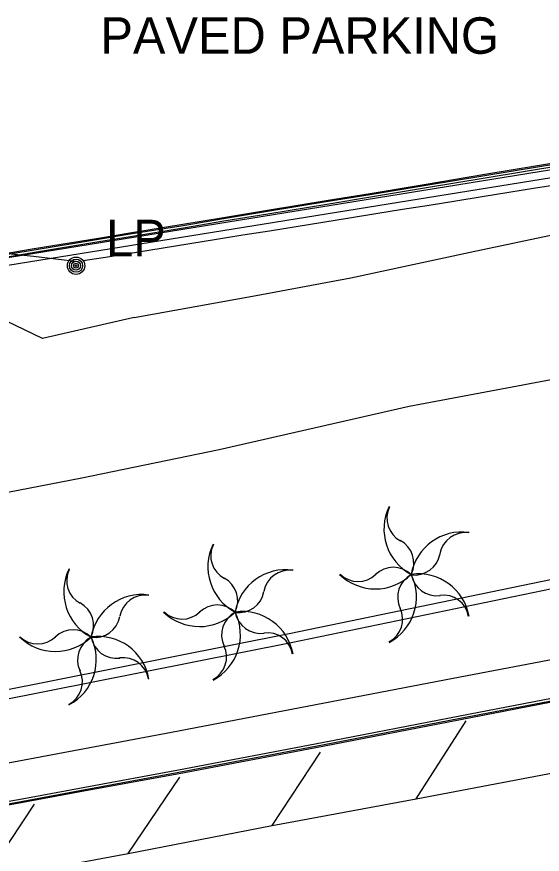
# Model space of a CAD drawing. Extents: x 368532 to 392481, y 10654822 to 10676899.
# Drawn here: x 385216.3 to 385288.3, y 10655127.4 to 10655242.2 of the extents above; entities that cross this region are included whole.
import ezdxf

# ---------------------------------------------------------------- set-up
doc = ezdxf.new("R2010")
doc.units = 0
for name, color, linetype in [('p_Catenary', 7, 'Continuous'), ('p_dtm sidewalk', 7, 'Continuous'), ('p_road - paved curb', 7, 'Continuous'), ('p_road general road feature', 7, 'Continuous'), ('p_road paint stripe', 7, 'Continuous'), ('p_structure wall', 7, 'Continuous'), ('p_utility general pole', 7, 'Continuous'), ('p_veg palm', 7, 'Continuous')]:
    doc.layers.add(name, color=color, linetype=linetype)

msp = doc.modelspace()

# ---------------------------------------------------------------- linework, layer by layer
at = {"layer": 'p_Catenary'}
for points in [[(385225.4, 10655208.77), (385229.04, 10655209.35), (385232.69, 10655209.94), (385236.33, 10655210.52), (385239.98, 10655211.11), (385243.63, 10655211.7), (385247.27, 10655212.28), (385250.92, 10655212.87), (385254.56, 10655213.45), (385258.21, 10655214.04), (385261.86, 10655214.63), (385265.5, 10655215.21), (385269.15, 10655215.8), (385272.79, 10655216.38), (385276.44, 10655216.97), (385280.08, 10655217.56), (385283.73, 10655218.14), (385287.38, 10655218.73), (385291.02, 10655219.31), (385294.67, 10655219.9)], [(385166.33, 10655215.3), (385169.4, 10655214.95), (385172.47, 10655214.6), (385175.54, 10655214.25), (385178.62, 10655213.9), (385181.69, 10655213.55), (385184.76, 10655213.21), (385187.84, 10655212.86), (385190.91, 10655212.51), (385193.98, 10655212.16), (385197.05, 10655211.81), (385200.13, 10655211.46), (385203.2, 10655211.11), (385206.27, 10655210.76), (385209.35, 10655210.41), (385212.42, 10655210.06), (385215.49, 10655209.71), (385218.56, 10655209.36), (385221.64, 10655209.01), (385224.71, 10655208.66)]]:
    msp.add_lwpolyline(points, dxfattribs=at)
at = {"layer": 'p_dtm sidewalk'}
for p, q in [((385277.06, 10655151.7), (385308.82, 10655157.79)), ((385237.49, 10655144.11), (385277.06, 10655151.7)), ((385198.31, 10655136.76), (385237.49, 10655144.11))]:
    msp.add_line(p, q, dxfattribs=at)
at = {"layer": 'p_road - paved curb'}
for p, q in [((385296.01, 10655149.98), (385277.01, 10655146.32)), ((385296.08, 10655149.64), (385277.07, 10655145.98)), ((385296.11, 10655149.49), (385277.1, 10655145.83)), ((385277.01, 10655146.32), (385258.12, 10655142.66)), ((385277.07, 10655145.98), (385258.18, 10655142.32)), ((385277.1, 10655145.83), (385258.21, 10655142.17)), ((385258.12, 10655142.66), (385238.44, 10655138.92)), ((385258.18, 10655142.32), (385238.5, 10655138.58)), ((385258.21, 10655142.17), (385238.53, 10655138.43)), ((385238.44, 10655138.92), (385225.61, 10655136.55)), ((385238.5, 10655138.58), (385225.67, 10655136.21)), ((385238.53, 10655138.43), (385225.7, 10655136.06)), ((385225.61, 10655136.55), (385217.03, 10655134.96)), ((385225.67, 10655136.21), (385217.09, 10655134.62)), ((385225.7, 10655136.06), (385217.12, 10655134.47)), ((385217.03, 10655134.96), (385205.82, 10655132.89)), ((385217.09, 10655134.62), (385205.88, 10655132.55)), ((385217.12, 10655134.47), (385205.91, 10655132.4))]:
    msp.add_line(p, q, dxfattribs=at)
at = {"layer": 'p_road general road feature'}
for p, q in [((385280.41, 10655220.6), (385292.6, 10655222.61)), ((385280.43, 10655220.45), (385292.62, 10655222.46)), ((385280.49, 10655220.11), (385292.68, 10655222.12)), ((385272.37, 10655219.26), (385280.41, 10655220.6)), ((385272.39, 10655219.11), (385280.43, 10655220.45)), ((385272.45, 10655218.77), (385280.49, 10655220.11)), ((385264.69, 10655217.99), (385272.37, 10655219.26)), ((385264.71, 10655217.84), (385272.39, 10655219.11)), ((385264.77, 10655217.5), (385272.45, 10655218.77)), ((385258.95, 10655217.06), (385264.69, 10655217.99)), ((385258.97, 10655216.91), (385264.71, 10655217.84)), ((385259.03, 10655216.57), (385264.77, 10655217.5)), ((385250.63, 10655215.68), (385258.95, 10655217.06)), ((385250.65, 10655215.53), (385258.97, 10655216.91)), ((385250.71, 10655215.19), (385259.03, 10655216.57)), ((385244.59, 10655214.69), (385250.63, 10655215.68)), ((385244.61, 10655214.54), (385250.65, 10655215.53)), ((385244.67, 10655214.2), (385250.71, 10655215.19)), ((385278.42, 10655209.91), (385302.93, 10655215.12)), ((385239.06, 10655213.75), (385244.59, 10655214.69)), ((385239.08, 10655213.6), (385244.61, 10655214.54)), ((385239.14, 10655213.26), (385244.67, 10655214.2)), ((385231.78, 10655212.57), (385239.06, 10655213.75)), ((385231.8, 10655212.42), (385239.08, 10655213.6)), ((385231.86, 10655212.08), (385239.14, 10655213.26)), ((385218.37, 10655210.36), (385227.46, 10655211.86)), ((385218.39, 10655210.21), (385227.48, 10655211.71)), ((385227.46, 10655211.86), (385231.78, 10655212.57)), ((385227.48, 10655211.71), (385231.8, 10655212.42)), ((385227.54, 10655211.37), (385231.86, 10655212.08)), ((385218.45, 10655209.87), (385227.54, 10655211.37)), ((385210.12, 10655208.98), (385218.37, 10655210.36)), ((385210.14, 10655208.83), (385218.39, 10655210.21)), ((385210.2, 10655208.49), (385218.45, 10655209.87)), ((385262.05, 10655206.4), (385278.42, 10655209.91)), ((385249.11, 10655203.98), (385262.05, 10655206.4)), ((385232.39, 10655200.95), (385249.11, 10655203.98)), ((385219.79, 10655198.07), (385212.86, 10655201.42)), ((385232.39, 10655200.95), (385219.79, 10655198.07)), ((385270.07, 10655188.8), (385296.38, 10655193.76)), ((385244, 10655182.86), (385270.07, 10655188.8)), ((385225.18, 10655178.97), (385244, 10655182.86)), ((385208.84, 10655175.81), (385225.18, 10655178.97))]:
    msp.add_line(p, q, dxfattribs=at)
at = {"layer": 'p_road paint stripe'}
for p, q in [((385271.01, 10655134.97), (385277.86, 10655145.68)), ((385251.3, 10655131.35), (385257.91, 10655141.4)), ((385271.01, 10655134.97), (385290.04, 10655138.61)), ((385231.56, 10655127.49), (385238.62, 10655137.94)), ((385251.3, 10655131.35), (385271.01, 10655134.97)), ((385211.85, 10655123.87), (385218.69, 10655134.27)), ((385231.56, 10655127.49), (385251.3, 10655131.35)), ((385211.85, 10655123.87), (385231.56, 10655127.49))]:
    msp.add_line(p, q, dxfattribs=at)
at = {"layer": 'p_structure wall'}
for p, q in [((385332.45, 10655228.18), (385164.22, 10655200.93)), ((385333.92, 10655227.24), (385163.54, 10655199.81)), ((385306.21, 10655168.45), (385253.62, 10655157.6)), ((385306.82, 10655167.3), (385253.87, 10655156.37)), ((385253.62, 10655157.6), (385210.36, 10655149.01)), ((385253.87, 10655156.37), (385210.59, 10655147.78))]:
    msp.add_line(p, q, dxfattribs=at)
at = {"layer": 'p_utility general pole'}
for radius in [1.19, 0.901, 0.608, 0.337, 0.12]:
    msp.add_circle((385224.4, 10655208.07), radius, dxfattribs=at)
at = {"layer": 'p_veg palm'}
for centre, radius, start, end in [((385273.66, 10655171.96), 7.06, 153.934, 241.934), ((385270.52, 10655173.46), 3.52, 153.934, 241.934), ((385277.28, 10655164.5), 7.06, 81.934, 169.934), ((385277.74, 10655167.96), 3.52, 81.934, 169.934), ((385267.18, 10655167.3), 3.52, 334, 62), ((385249.53, 10655166.8), 7.06, 153.934, 241.934), ((385246.39, 10655168.3), 3.52, 153.934, 241.934), ((385270.82, 10655169.18), 3.52, 261.934, 349.934), ((385229.78, 10655163.39), 7.06, 153.934, 241.934), ((385226.64, 10655164.89), 3.52, 153.934, 241.934), ((385253.15, 10655159.34), 7.06, 81.934, 169.934), ((385253.61, 10655162.8), 3.52, 81.934, 169.934), ((385265.44, 10655170.82), 7.06, 225.934, 313.934), ((385263.04, 10655168.3), 3.52, 225.934, 313.934), ((385267.88, 10655163.2), 3.52, 45.9339, 133.9339), ((385264, 10655162.66), 7.06, 297.9339, 25.9339), ((385272, 10655162.62), 3.52, 117.934, 205.934), ((385271.32, 10655158.76), 7.06, 9.934, 97.934), ((385273.82, 10655166.34), 3.52, 189.934, 277.934), ((385243.05, 10655162.14), 3.52, 334, 62), ((385246.69, 10655164.02), 3.52, 261.934, 349.934), ((385233.4, 10655155.93), 7.06, 81.934, 169.934), ((385233.86, 10655159.39), 3.52, 81.934, 169.934), ((385274.74, 10655159.38), 3.52, 9.934, 97.934), ((385223.3, 10655158.73), 3.52, 334, 62), ((385243.75, 10655158.04), 3.52, 45.9339, 133.9339), ((385265.64, 10655159.6), 3.52, 297.934, 25.934), ((385226.94, 10655160.61), 3.52, 261.934, 349.934), ((385241.31, 10655165.66), 7.06, 225.934, 313.934), ((385238.91, 10655163.14), 3.52, 225.934, 313.934), ((385239.87, 10655157.5), 7.06, 297.9339, 25.9339), ((385247.87, 10655157.46), 3.52, 117.934, 205.934), ((385247.19, 10655153.6), 7.06, 9.934, 97.934), ((385249.69, 10655161.18), 3.52, 189.934, 277.934), ((385224, 10655154.63), 3.52, 45.9339, 133.9339), ((385250.61, 10655154.22), 3.52, 9.934, 97.934), ((385221.56, 10655162.25), 7.06, 225.934, 313.934), ((385219.16, 10655159.73), 3.52, 225.934, 313.934), ((385220.12, 10655154.09), 7.06, 297.9339, 25.9339), ((385228.12, 10655154.05), 3.52, 117.934, 205.934), ((385227.44, 10655150.19), 7.06, 9.934, 97.934), ((385229.94, 10655157.77), 3.52, 189.934, 277.934), ((385241.51, 10655154.44), 3.52, 297.934, 25.934), ((385230.86, 10655150.81), 3.52, 9.934, 97.934), ((385221.76, 10655151.03), 3.52, 297.934, 25.934)]:
    msp.add_arc(centre, radius, start, end, dxfattribs=at)

# ---------------------------------------------------------------- texts
at = {"layer": 'p_road general road feature'}
msp.add_text(' PAVED PARKING', height=5, dxfattribs=at).set_placement((385225.88, 10655237.12))
at = {"layer": 'p_utility general pole'}
msp.add_text('LP', height=5, dxfattribs=at).set_placement((385228.52, 10655209.37))

doc.saveas('drawing.dxf')
